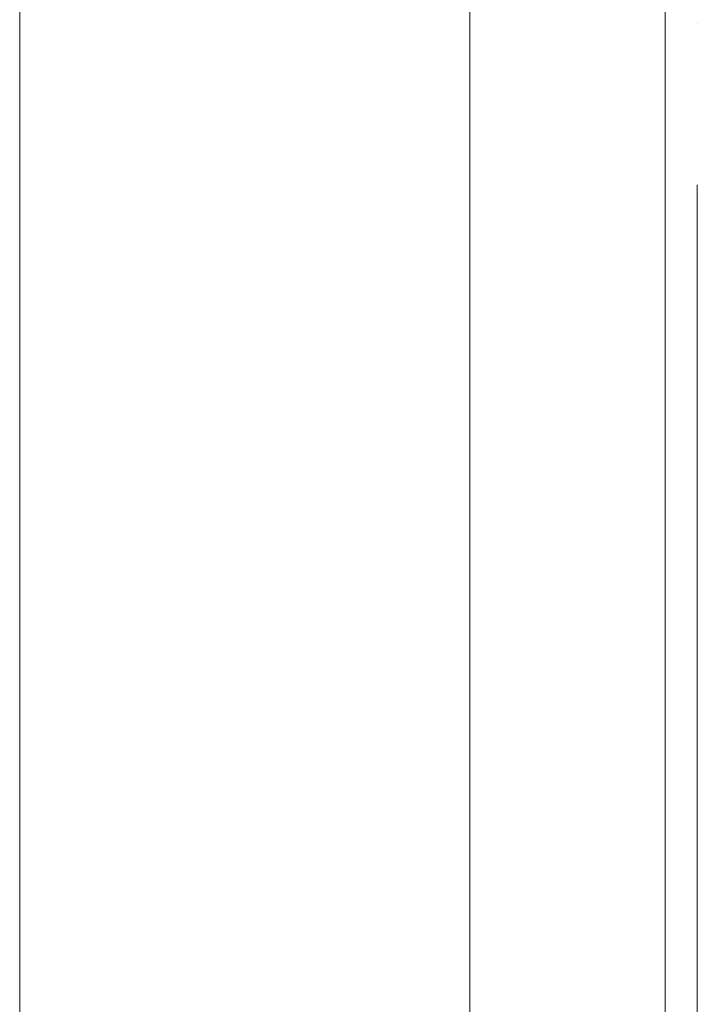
# Model space of a CAD drawing. Header units: millimetres. Extents: x -32229 to 291619, y -13689 to 125138.
# Tile 396 of 565: x 22735 to 24835, y 104375 to 107425. Entities that reach past the tile are written whole.
import ezdxf

# ---------------------------------------------------------------- set-up
doc = ezdxf.new("R2010")
doc.units = ezdxf.units.MM
doc.linetypes.add('ADSK_Линия сетки', pattern=[5000, 4000, -500, 0, -500])
doc.layers.add('A-DETL-____-OTLN', color=7, linetype='Continuous', lineweight=9, true_color=0x00a600)
doc.layers.add('A-FLOR-____-OTLN', color=7, linetype='Continuous', lineweight=18)
doc.layers.add('S-GRID-____-OTLN', color=7, linetype='Continuous', lineweight=9)

# ---------------------------------------------------------------- blocks, each defined once
blk = doc.blocks.new('Наметкина 10_РД_АР_П_отсоединено_rvt-1--02 ЭМ')
at = {"layer": 'A-FLOR-____-OTLN', "color": 253, "lineweight": 13, "true_color": 0xaaaaaa}
for p, q in [((22735.3, 96440), (22735.3, 113460)), ((24735.3, 110050), (24735.3, 104150)), ((24735.3, 110050), (24735.3, 104150))]:
    blk.add_line(p, q, dxfattribs=at)

msp = doc.modelspace()

# ---------------------------------------------------------------- linework, layer by layer
at = {"layer": 'A-DETL-____-OTLN', "color": 5, "true_color": 0x0000ff}
msp.add_line((24130.3, 95701.8), (24130.3, 114428.6), dxfattribs=at)
at = {"layer": 'S-GRID-____-OTLN', "color": 253, "linetype": 'ADSK_Линия сетки', "true_color": 0xaaaaaa}
msp.add_line((24835.3, -12088.9), (24835.3, 125138.4), dxfattribs=at)

# ---------------------------------------------------------------- block references
at = {"lineweight": 5}
msp.add_blockref('Наметкина 10_РД_АР_П_отсоединено_rvt-1--02 ЭМ', (0, 0), dxfattribs=at)

doc.saveas('drawing.dxf')
